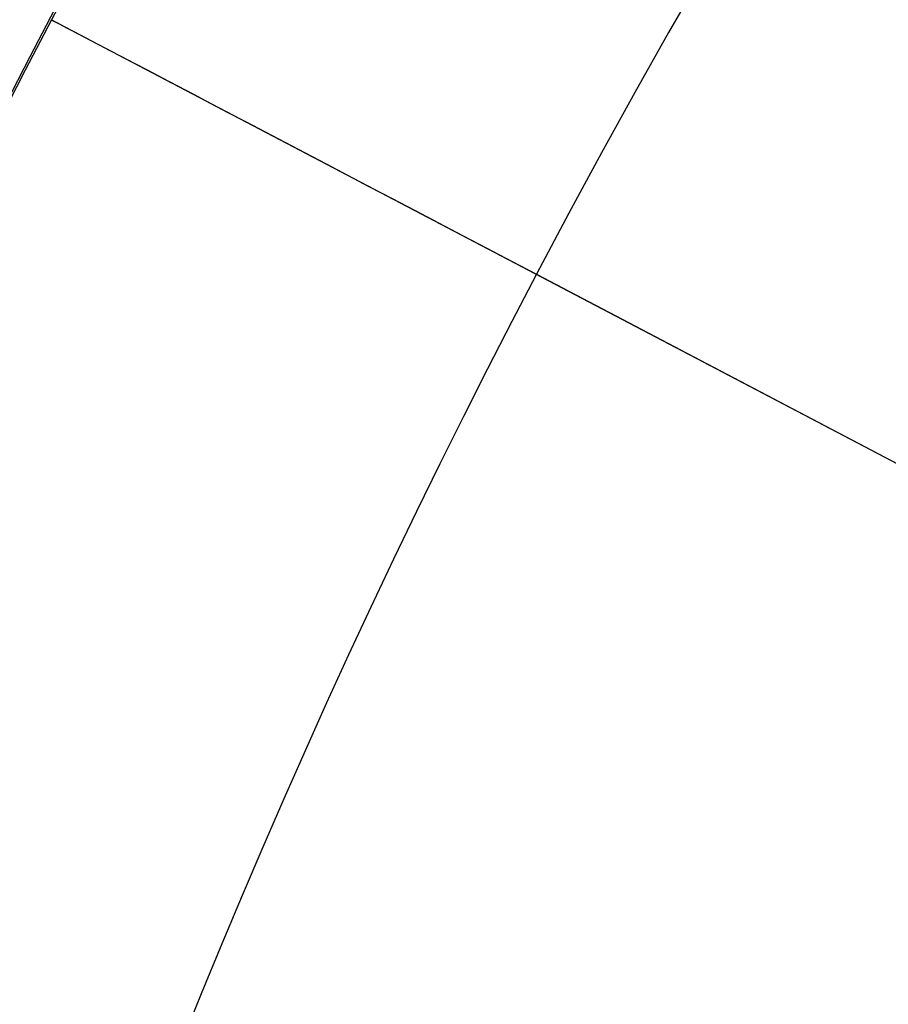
# Model space of a CAD drawing. Header units: millimetres. Extents: x -1033 to -333, y -38 to 662.
# Tile 453 of 656: x -754 to -746, y 340 to 349. Entities that reach past the tile are written whole.
import ezdxf

# ---------------------------------------------------------------- set-up
doc = ezdxf.new("R2010")
doc.units = ezdxf.units.MM
doc.header["$MEASUREMENT"] = 0
doc.layers.add('Výchozí', color=7, linetype='Continuous', true_color=0x000000)

msp = doc.modelspace()

# ---------------------------------------------------------------- linework, layer by layer
at = {"layer": 'Výchozí', "color": 9, "true_color": 0xbfbfbf}
for p, q in [((-753.7057, 349.0315, -1697.4005), (-611.5455, 274.4023, -1697.4005)), ((-749.2786, 346.7075, -1547.5289), (-735.6232, 339.5389, -1547.5289))]:
    msp.add_line(p, q, dxfattribs=at)
for centre, radius in [((-682.6256, 311.7169, -122.4954), 350), ((-682.6503, 311.6892, -97.4954), 302), ((-682.6503, 311.6892, -97.4954), 301), ((-682.6256, 311.7169, -1624.9647), 80.2793)]:
    msp.add_circle(centre, radius, dxfattribs=at)
for centre, radius, start, end in [((-682.6256, 311.7169, -122.9954), 350, 287.215501, 107.215501), ((-682.6256, 311.7169, -121.9954), 350, 287.215501, 107.215501), ((-682.6256, 311.7169, -121.9954), 350, 107.215501, 270), ((-682.6256, 311.7169, -122.9954), 350, 107.215501, 270), ((-682.6503, 311.6892, -118.9954), 300, 288.155879, 106.258617), ((-682.6503, 311.6892, -121.9954), 300, 288.155879, 106.258617), ((-682.6503, 311.6892, -120.4954), 300, 288.155879, 106.258617), ((-682.6503, 311.6892, -75.9954), 299.8889, 288.168801, 106.245695), ((-682.6503, 311.6892, -72.9954), 299.8889, 288.168801, 106.245695), ((-682.6503, 311.6892, -74.4954), 299.8889, 288.168801, 106.245695), ((-682.6503, 311.6892, -121.9954), 302, 106.317208, 286.317208), ((-682.6503, 311.6892, -72.9954), 302, 108.885303, 286.981701), ((-682.6503, 311.6892, -75.9954), 300, 108.155879, 286.258617), ((-682.6503, 311.6892, -72.9954), 300, 108.155879, 286.258617), ((-682.6503, 311.6892, -74.4954), 300, 108.155879, 286.258617), ((-682.6503, 311.6892, -118.9954), 299.8889, 108.168801, 286.245695), ((-682.6503, 311.6892, -121.9954), 299.8889, 108.168801, 286.245695), ((-682.6503, 311.6892, -120.4954), 299.8889, 108.168801, 286.245695), ((-682.6503, 311.6892, -72.9954), 301, 108.885303, 286.981701), ((-682.6503, 311.6892, -121.9954), 301, 108.885303, 288.885303), ((-682.6256, 311.7169, -1552.5289), 80.2793, 90, 152.302052), ((-682.6256, 311.7169, -1547.5289), 75.2793, 332.302052, 152.302052), ((-682.6256, 311.7169, -1697.4005), 80.2793, 152.302052, 332.302052), ((-682.6256, 311.7169, -1552.5289), 80.2793, 152.302052, 242.302052), ((-682.6256, 311.7169, -1547.5289), 75.2793, 152.302052, 242.302052)]:
    msp.add_arc(centre, radius, start, end, dxfattribs=at)
at = {"layer": 'Výchozí', "color": 9, "true_color": 0xbfbfbf, "extrusion": (0.46481, 0.88541, 5.59113e-16)}
msp.add_arc((824.5722, -1552.5289, -41.2941), 5, 0, 90, dxfattribs=at)
at = {"layer": 'Výchozí', "color": 9, "true_color": 0xbfbfbf}
msp.add_rational_spline([(-974.482, 228.8973, -717.4943), (-930.6726, 121.4348, -717.4943), (-823.2101, 165.2442, -717.4943), (-715.7476, 209.0536, -717.4943), (-759.557, 316.5161, -717.4943), (-803.3664, 423.9786, -717.4943), (-910.8289, 380.1692, -717.4943), (-1018.2914, 336.3598, -717.4943), (-974.482, 228.8973, -717.4943)], [1, 0.707106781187, 1, 0.707106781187, 1, 0.707106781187, 1, 0.707106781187, 1], degree=2, knots=[0, 0, 0, 250.238654, 250.238654, 500.477308, 500.477308, 750.715962, 750.715962, 1000.954616, 1000.954616, 1000.954616], dxfattribs=at)

doc.saveas('drawing.dxf')
